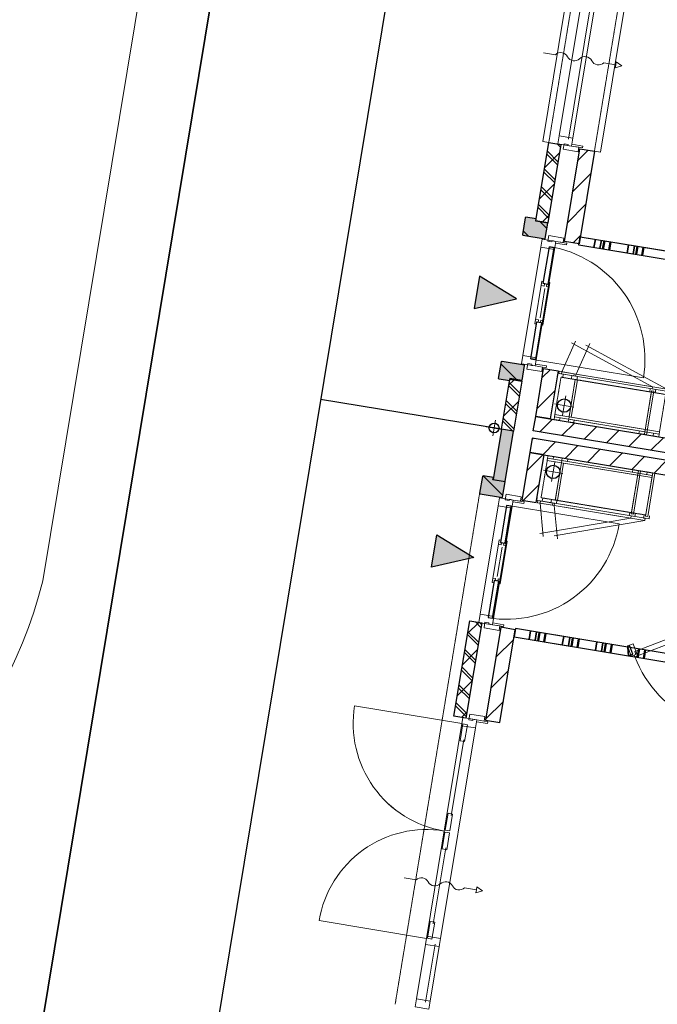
# Model space of a CAD drawing. Extents: x -1000932 to 2054797, y 285738 to 764020.
# Tile 828 of 1056: x 1268220 to 1273439, y 542099 to 550157. Entities that reach past the tile are written whole.
import ezdxf

# ---------------------------------------------------------------- set-up
doc = ezdxf.new("R2010")
doc.units = 0
doc.header["$MEASUREMENT"] = 0
doc.header["$PDMODE"] = 33
doc.header["$PDSIZE"] = 1
doc.linetypes.add('DASHED', pattern=[0.75, 0.5, -0.25])
doc.layers.get('0').update_dxf_attribs({"color": 1, "linetype": 'CONTINUOUS'})
doc.layers.get('Defpoints').update_dxf_attribs({"linetype": 'CONTINUOUS'})
doc.layers.add('31.', color=7, linetype='CONTINUOUS')
doc.layers.add('HATCH_REACTORS', color=7, linetype='CONTINUOUS')
doc.styles.get("Standard").update_dxf_attribs({"font": 'romans.shx'})
doc.dimstyles.new('ARKEY_P_050A40_96', dxfattribs={"dimtxt": 324, "dimasz": 1, "dimexe": 0.18, "dimexo": 0.0625, "dimgap": 32.4, "dimtad": 0, "dimdec": 0, "dimzin": 0, "dimdsep": 46, "dimtxsty": 'Standard', "dimcen": 0.09, "dimse1": 1, "dimse2": 1, "dimclrd": 7, "dimadec": 0, "dimazin": 0, "dimtfac": 1, "dimtdec": 4, "dimtmove": 0, "dimatfit": 3, "dimfxl": 1, "dimtvp": 1, "dimtolj": 1, "dimtzin": 0, "dimlwd": 35, "dimarcsym": 0})
pattern_1 = [(45, (1550275.82, 918770.12), (106.06602, -106.066015), [])]
pattern_2 = [(135, (1550240.47, 918946.9), (84.852813, 84.852814), []), (135, (1550254.61, 918961.04), (84.852813, 84.852814), [])]
pattern_3 = [(135, (1550275.82, 918982.25), (106.066017, 106.06602), [])]

# ---------------------------------------------------------------- blocks, each defined once
blk = doc.blocks.new('*D97')
at = {"color": 7, "lineweight": 35, "transparency": 16777216}
blk.add_line((1268302.2, 541333), (1272161.9, 564674), dxfattribs=at)
at = {"color": 7, "transparency": 16777216}
for points in [[(1272161.8, 564674), (1272162.1, 564674), (1272162.1, 564675)], [(1268302, 541333), (1268302.4, 541333), (1268302, 541332)]]:
    blk.add_solid(points, dxfattribs=at)
at = {"layer": 'Defpoints', "color": 0, "transparency": 16777216}
for p in [(1272162.1, 564675), (1275038.7, 564199.3), (1271178.6, 540856.3)]:
    blk.add_point(p, dxfattribs=at)
at = {"color": 0, "transparency": 16777216, "insert": (1269912.4, 553056.4), "char_height": 324, "attachment_point": 5, "rotation": 80.61038}
blk.add_mtext('\\A1;23660', dxfattribs=at)

msp = doc.modelspace()

# ---------------------------------------------------------------- hatches: boundary and pattern name
at = {"layer": '31.', "linetype": 'Continuous'}
h = msp.add_hatch(dxfattribs=at)
h.set_pattern_fill('ARKEY_P_050A40_12', style=0, pattern_type=0)
h.set_pattern_definition(pattern_1)
h.paths.add_polyline_path([(1272543.287, 548496.029), (1272444.631, 548512.342), (1272550.662, 549153.654), (1272649.319, 549137.342)], flags=0)
h = msp.add_hatch(dxfattribs=at)
h.set_pattern_fill('ARKEY_P_050A40_33', style=0, pattern_type=0)
h.set_pattern_definition(pattern_2)
h.paths.add_polyline_path([(1272543.287, 548496.029), (1272444.631, 548512.342), (1272550.662, 549153.654), (1272649.319, 549137.342)], flags=0)
h = msp.add_hatch(dxfattribs=at)
h.set_pattern_fill('ARKEY_P_050A40_12', style=0, pattern_type=0)
h.set_pattern_definition(pattern_1)
h.paths.add_polyline_path([(1272543.287, 548496.029), (1272444.631, 548512.342), (1272550.662, 549153.654), (1272649.319, 549137.342)], flags=0)
h = msp.add_hatch(dxfattribs=at)
h.set_pattern_fill('ARKEY_P_050A40_33', style=0, pattern_type=0)
h.set_pattern_definition(pattern_2)
h.paths.add_polyline_path([(1272543.287, 548496.029), (1272444.631, 548512.342), (1272550.662, 549153.654), (1272649.319, 549137.342)], flags=0)
h = msp.add_hatch(dxfattribs=at)
h.set_pattern_fill('ARKEY_P_050A40_12', style=0, pattern_type=0)
h.set_pattern_definition(pattern_1)
h.paths.add_polyline_path([(1272805.569, 549101.373), (1272923.944, 549081.779), (1272798.319, 548322.092), (1272679.944, 548341.686)], flags=0)
h = msp.add_hatch(dxfattribs=at)
h.set_pattern_fill('ARKEY_P_050A40_12', style=0, pattern_type=0)
h.set_pattern_definition(pattern_1)
h.paths.add_polyline_path([(1272805.569, 549101.373), (1272923.944, 549081.779), (1272798.319, 548322.092), (1272679.944, 548341.686)], flags=0)
for color, points in [(253, [(1272542.475, 548491.092), (1272443.819, 548507.436), (1272447.069, 548527.154), (1272363.225, 548541.029), (1272357.475, 548536.904), (1272334.631, 548398.779), (1272338.725, 548393.029), (1272521.256, 548362.842), (1272522.069, 548367.779)]), (253, [(1272542.475, 548491.092), (1272443.819, 548507.436), (1272447.069, 548527.154), (1272363.225, 548541.029), (1272357.475, 548536.904), (1272334.631, 548398.779), (1272338.725, 548393.029), (1272521.256, 548362.842), (1272522.069, 548367.779)]), (7, [(1271940.912, 547794.904), (1272287.225, 547872.467), (1271984.319, 548057.342)]), (7, [(1271940.912, 547794.904), (1272287.225, 547872.467), (1271984.319, 548057.342)]), (253, [(1272329.725, 547204.592), (1272231.069, 547220.904), (1272227.787, 547201.154), (1272143.944, 547215.029), (1272139.819, 547220.779), (1272162.662, 547358.904), (1272168.412, 547363.029), (1272350.944, 547332.842), (1272350.1, 547327.904)]), (253, [(1272329.725, 547204.592), (1272231.069, 547220.904), (1272227.787, 547201.154), (1272143.944, 547215.029), (1272139.819, 547220.779), (1272162.662, 547358.904), (1272168.412, 547363.029), (1272350.944, 547332.842), (1272350.1, 547327.904)]), (7, [(1272261.037, 546789.248), (1272162.381, 546805.561), (1272094.506, 546395.123), (1272193.162, 546378.811)]), (7, [(1272261.037, 546789.217), (1272162.381, 546805.529), (1272094.506, 546395.092), (1272193.162, 546378.779)]), (253, [(1272192.35, 546373.873), (1272093.694, 546390.186), (1272096.944, 546409.904), (1272013.1, 546423.779), (1272007.35, 546419.654), (1271984.506, 546281.529), (1271988.6, 546275.779), (1272171.131, 546245.592), (1272171.944, 546250.529)]), (253, [(1272192.35, 546373.873), (1272093.694, 546390.186), (1272096.944, 546409.936), (1272013.1, 546423.779), (1272007.35, 546419.686), (1271984.506, 546281.561), (1271988.631, 546275.811), (1272171.131, 546245.623), (1272171.944, 546250.561)]), (7, [(1271634.194, 545940.123), (1271937.1, 545755.217), (1271590.787, 545677.686)]), (7, [(1271634.194, 545940.123), (1271937.1, 545755.217), (1271590.787, 545677.686)])]:
    msp.add_hatch(color=color, dxfattribs=at).paths.add_polyline_path(points, flags=0)
h = msp.add_hatch(dxfattribs=at)
h.set_pattern_fill('ARKEY_P_050A40_17', style=0, pattern_type=0)
h.set_pattern_definition(pattern_3)
h.paths.add_polyline_path([(1272542.475, 548491.092), (1272443.819, 548507.436), (1272447.069, 548527.154), (1272363.225, 548541.029), (1272357.475, 548536.904), (1272334.631, 548398.779), (1272338.725, 548393.029), (1272521.256, 548362.842), (1272522.069, 548367.779)], flags=0)
h = msp.add_hatch(dxfattribs=at)
h.set_pattern_fill('ARKEY_P_050A40_17', style=0, pattern_type=0)
h.set_pattern_definition(pattern_3)
h.paths.add_polyline_path([(1272542.475, 548491.092), (1272443.819, 548507.436), (1272447.069, 548527.154), (1272363.225, 548541.029), (1272357.475, 548536.904), (1272334.631, 548398.779), (1272338.725, 548393.029), (1272521.256, 548362.842), (1272522.069, 548367.779)], flags=0)
h = msp.add_hatch(dxfattribs=at)
h.set_pattern_fill('ARKEY_P_050A40_17', style=0, pattern_type=0)
h.set_pattern_definition(pattern_3)
h.paths.add_polyline_path([(1272329.725, 547204.592), (1272231.069, 547220.904), (1272227.787, 547201.154), (1272143.944, 547215.029), (1272139.819, 547220.779), (1272162.662, 547358.904), (1272168.412, 547363.029), (1272350.944, 547332.842), (1272350.1, 547327.904)], flags=0)
h = msp.add_hatch(dxfattribs=at)
h.set_pattern_fill('ARKEY_P_050A40_17', style=0, pattern_type=0)
h.set_pattern_definition(pattern_3)
h.paths.add_polyline_path([(1272329.725, 547204.592), (1272231.069, 547220.904), (1272227.787, 547201.154), (1272143.944, 547215.029), (1272139.819, 547220.779), (1272162.662, 547358.904), (1272168.412, 547363.029), (1272350.944, 547332.842), (1272350.1, 547327.904)], flags=0)
h = msp.add_hatch(dxfattribs=at)
h.set_pattern_fill('ARKEY_P_050A40_12', style=0, pattern_type=0)
h.set_pattern_definition(pattern_1)
h.paths.add_polyline_path([(1272507.975, 547301.811), (1272626.35, 547282.217), (1272561.756, 546891.529), (1272443.35, 546911.092)], flags=0)
h = msp.add_hatch(dxfattribs=at)
h.set_pattern_fill('ARKEY_P_050A40_12', style=0, pattern_type=0)
h.set_pattern_definition(pattern_1)
h.paths.add_polyline_path([(1272507.975, 547301.811), (1272626.35, 547282.217), (1272561.756, 546891.529), (1272443.35, 546911.092)], flags=0)
h = msp.add_hatch(dxfattribs=at)
h.set_pattern_fill('ARKEY_P_050A40_12', style=0, pattern_type=0)
h.set_pattern_definition(pattern_1)
h.paths.add_polyline_path([(1272261.037, 546789.217), (1272162.381, 546805.529), (1272230.256, 547215.967), (1272328.912, 547199.654)], flags=0)
h = msp.add_hatch(dxfattribs=at)
h.set_pattern_fill('ARKEY_P_050A40_33', style=0, pattern_type=0)
h.set_pattern_definition(pattern_2)
h.paths.add_polyline_path([(1272261.037, 546789.217), (1272162.381, 546805.529), (1272230.256, 547215.967), (1272328.912, 547199.654)], flags=0)
h = msp.add_hatch(dxfattribs=at)
h.set_pattern_fill('ARKEY_P_050A40_12', style=0, pattern_type=0)
h.set_pattern_definition(pattern_1)
h.paths.add_polyline_path([(1272261.037, 546789.217), (1272162.381, 546805.529), (1272230.256, 547215.967), (1272328.912, 547199.654)], flags=0)
h = msp.add_hatch(dxfattribs=at)
h.set_pattern_fill('ARKEY_P_050A40_33', style=0, pattern_type=0)
h.set_pattern_definition(pattern_2)
h.paths.add_polyline_path([(1272261.037, 546789.217), (1272162.381, 546805.529), (1272230.256, 547215.967), (1272328.912, 547199.654)], flags=0)
h = msp.add_hatch(dxfattribs=at)
h.set_pattern_fill('ARKEY_P_050A40_12', style=0, pattern_type=0)
h.set_pattern_definition(pattern_1)
h.paths.add_polyline_path([(1272423.787, 546792.717), (1272443.35, 546911.092), (1283246.631, 545124.592), (1283227.069, 545006.217)], flags=0)
h = msp.add_hatch(dxfattribs=at)
h.set_pattern_fill('ARKEY_P_050A40_12', style=0, pattern_type=0)
h.set_pattern_definition(pattern_1)
h.paths.add_polyline_path([(1272423.787, 546792.717), (1272443.35, 546911.092), (1283246.631, 545124.592), (1283227.069, 545006.217)], flags=0)
h = msp.add_hatch(dxfattribs=at)
h.set_pattern_fill('ARKEY_P_050A40_12', style=0, pattern_type=0)
h.set_pattern_definition(pattern_1)
h.paths.add_polyline_path([(1272414.006, 546733.529), (1272394.412, 546615.123), (1283197.694, 544828.623), (1283217.287, 544946.998)], flags=0)
h = msp.add_hatch(dxfattribs=at)
h.set_pattern_fill('ARKEY_P_050A40_12', style=0, pattern_type=0)
h.set_pattern_definition(pattern_1)
h.paths.add_polyline_path([(1272414.006, 546733.529), (1272394.412, 546615.123), (1283197.694, 544828.623), (1283217.287, 544946.998)], flags=0)
h = msp.add_hatch(dxfattribs=at)
h.set_pattern_fill('ARKEY_P_050A40_12', style=0, pattern_type=0)
h.set_pattern_definition(pattern_1)
h.paths.add_polyline_path([(1272329.819, 546224.436), (1272448.194, 546204.873), (1272512.819, 546595.561), (1272394.412, 546615.154)], flags=0)
h = msp.add_hatch(dxfattribs=at)
h.set_pattern_fill('ARKEY_P_050A40_12', style=0, pattern_type=0)
h.set_pattern_definition(pattern_1)
h.paths.add_polyline_path([(1272329.819, 546224.436), (1272448.194, 546204.842), (1272512.819, 546595.561), (1272394.412, 546615.123)], flags=0)
h = msp.add_hatch(dxfattribs=at)
h.set_pattern_fill('ARKEY_P_050A40_17', style=0, pattern_type=0)
h.set_pattern_definition(pattern_3)
h.paths.add_polyline_path([(1272192.35, 546373.873), (1272093.694, 546390.186), (1272096.944, 546409.904), (1272013.1, 546423.779), (1272007.35, 546419.654), (1271984.506, 546281.529), (1271988.6, 546275.779), (1272171.131, 546245.592), (1272171.944, 546250.529)], flags=0)
h = msp.add_hatch(dxfattribs=at)
h.set_pattern_fill('ARKEY_P_050A40_17', style=0, pattern_type=0)
h.set_pattern_definition(pattern_3)
h.paths.add_polyline_path([(1272192.35, 546373.873), (1272093.694, 546390.186), (1272096.944, 546409.936), (1272013.1, 546423.779), (1272007.35, 546419.686), (1271984.506, 546281.561), (1271988.631, 546275.811), (1272171.131, 546245.623), (1272171.944, 546250.561)], flags=0)
h = msp.add_hatch(dxfattribs=at)
h.set_pattern_fill('ARKEY_P_050A40_12', style=0, pattern_type=0)
h.set_pattern_definition(pattern_1)
h.paths.add_polyline_path([(1271902.975, 545236.842), (1272001.631, 545220.529), (1271872.725, 544441.092), (1271774.069, 544457.436)], flags=0)
h = msp.add_hatch(dxfattribs=at)
h.set_pattern_fill('ARKEY_P_050A40_33', style=0, pattern_type=0)
h.set_pattern_definition(pattern_2)
h.paths.add_polyline_path([(1271902.975, 545236.842), (1272001.631, 545220.529), (1271872.725, 544441.092), (1271774.069, 544457.436)], flags=0)
h = msp.add_hatch(dxfattribs=at)
h.set_pattern_fill('ARKEY_P_050A40_12', style=0, pattern_type=0)
h.set_pattern_definition(pattern_1)
h.paths.add_polyline_path([(1271902.975, 545236.842), (1272001.631, 545220.529), (1271872.725, 544441.123), (1271774.069, 544457.436)], flags=0)
h = msp.add_hatch(dxfattribs=at)
h.set_pattern_fill('ARKEY_P_050A40_33', style=0, pattern_type=0)
h.set_pattern_definition(pattern_2)
h.paths.add_polyline_path([(1271902.975, 545236.842), (1272001.631, 545220.529), (1271872.725, 544441.123), (1271774.069, 544457.436)], flags=0)
h = msp.add_hatch(dxfattribs=at)
h.set_pattern_fill('ARKEY_P_050A40_12', style=0, pattern_type=0)
h.set_pattern_definition(pattern_1)
h.paths.add_polyline_path([(1272032.225, 544424.873), (1272150.6, 544405.279), (1272276.225, 545164.967), (1272157.85, 545184.561)], flags=0)
h = msp.add_hatch(dxfattribs=at)
h.set_pattern_fill('ARKEY_P_050A40_12', style=0, pattern_type=0)
h.set_pattern_definition(pattern_1)
h.paths.add_polyline_path([(1272032.225, 544424.873), (1272150.6, 544405.311), (1272276.256, 545164.998), (1272157.85, 545184.561)], flags=0)

# ---------------------------------------------------------------- linework, layer by layer
at = {"layer": '31.', "color": 7, "linetype": 'Continuous', "lineweight": 35}
for p, q in [((1272920.006, 548291.811), (1272931.412, 548360.873)), ((1272969.35, 548283.654), (1272980.756, 548352.717)), ((1273191.319, 548246.936), (1273202.756, 548315.998)), ((1273240.662, 548238.779), (1273252.069, 548307.842)), ((1272389.756, 545085.404), (1272401.194, 545154.467)), ((1272439.1, 545077.248), (1272450.506, 545146.311)), ((1272661.1, 545040.529), (1272672.506, 545109.592)), ((1272710.412, 545032.373), (1272721.85, 545101.436)), ((1272932.412, 544995.686), (1272943.819, 545064.748)), ((1272981.725, 544987.529), (1272993.162, 545056.592))]:
    msp.add_line(p, q, dxfattribs=at)
at = {"layer": '31.', "color": 7, "linetype": 'Continuous', "lineweight": 50}
for p, q in [((1272994.037, 548279.561), (1273005.444, 548348.623)), ((1273043.35, 548271.404), (1273054.787, 548340.467)), ((1273265.35, 548234.717), (1273276.756, 548303.779)), ((1273314.662, 548226.561), (1273326.1, 548295.623)), ((1272463.787, 545073.154), (1272475.194, 545142.217)), ((1272513.1, 545064.998), (1272524.537, 545134.061)), ((1272735.1, 545028.279), (1272746.506, 545097.342)), ((1272784.412, 545020.123), (1272795.85, 545089.186)), ((1273006.412, 544983.436), (1273017.819, 545052.498)), ((1273055.756, 544975.279), (1273067.162, 545044.342)), ((1273277.725, 544938.561), (1273289.162, 545007.623)), ((1273327.069, 544930.404), (1273338.475, 544999.467))]:
    msp.add_line(p, q, dxfattribs=at)
at = {"layer": '31.', "color": 7, "linetype": 'Continuous', "lineweight": 18, "ltscale": 10}
msp.add_lwpolyline([(1263821.881, 571696.279), (1269912.881, 569369.654, -0.35648428), (1271802.1, 566077.717), (1268409.975, 545565.342, -0.2734778), (1265579.287, 542726.686), (1262181.475, 541768.592)], format="xyb", dxfattribs=at)
at = {"layer": '31.', "color": 7, "linetype": 'Continuous', "lineweight": 25, "ltscale": 10}
for points in [[(1275038.944, 564199.279), (1273559.037, 564444.029), (1269698.881, 541101.029), (1271178.569, 540856.342)], [(1272444.631, 548512.342), (1272550.662, 549153.654)], [(1272444.631, 548512.342), (1272550.662, 549153.654)], [(1272649.319, 549137.342), (1272543.287, 548496.029)], [(1272649.319, 549137.342), (1272543.287, 548496.029)], [(1272550.662, 549153.654), (1272649.319, 549137.342)], [(1272550.662, 549153.654), (1272649.319, 549137.342)], [(1272679.944, 548341.686), (1272805.569, 549101.373)], [(1272679.944, 548341.686), (1272805.569, 549101.373)], [(1272923.944, 549081.779), (1272798.319, 548322.092)], [(1272923.944, 549081.779), (1272798.319, 548322.092)], [(1272805.569, 549101.373), (1272923.944, 549081.779)], [(1272805.569, 549101.373), (1272923.944, 549081.779)], [(1272543.287, 548496.029), (1272444.631, 548512.342)], [(1272543.287, 548496.029), (1272444.631, 548512.342)], [(1272798.319, 548322.092), (1272679.944, 548341.686)], [(1272798.319, 548322.092), (1272679.944, 548341.686)], [(1272443.35, 546911.092), (1272507.975, 547301.811)], [(1272443.35, 546911.092), (1272507.975, 547301.811)], [(1272507.975, 547301.811), (1272626.35, 547282.217)], [(1272507.975, 547301.811), (1272626.35, 547282.217)], [(1272626.35, 547282.217), (1272561.756, 546891.529)], [(1272626.35, 547282.217), (1272561.756, 546891.529)], [(1272162.381, 546805.529), (1272230.256, 547215.967)], [(1272162.381, 546805.529), (1272230.256, 547215.967)], [(1272230.256, 547215.967), (1272328.912, 547199.654)], [(1272230.256, 547215.967), (1272328.912, 547199.654)], [(1272328.912, 547199.654), (1272261.037, 546789.217)], [(1272328.912, 547199.654), (1272261.037, 546789.217)], [(1272162.381, 546805.592), (1270682.694, 547050.279)], [(1272423.787, 546792.717), (1272443.35, 546911.092)], [(1272423.787, 546792.717), (1272443.35, 546911.092)], [(1272443.35, 546911.092), (1283246.631, 545124.592)], [(1272561.756, 546891.529), (1272443.35, 546911.092)], [(1272443.35, 546911.092), (1283246.631, 545124.592)], [(1272561.756, 546891.529), (1272443.35, 546911.092)], [(1272162.381, 546805.561), (1272094.506, 546395.123)], [(1272162.381, 546805.529), (1272094.506, 546395.092)], [(1272261.037, 546789.248), (1272162.381, 546805.561)], [(1272261.037, 546789.217), (1272162.381, 546805.529)], [(1272261.037, 546789.217), (1272162.381, 546805.529)], [(1272261.037, 546789.217), (1272162.381, 546805.529)], [(1272193.162, 546378.811), (1272261.037, 546789.248)], [(1272193.162, 546378.779), (1272261.037, 546789.217)], [(1283227.069, 545006.217), (1272423.787, 546792.717)], [(1283227.069, 545006.217), (1272423.787, 546792.717)], [(1272414.006, 546733.529), (1272394.412, 546615.123)], [(1272414.006, 546733.529), (1272394.412, 546615.123)], [(1283217.287, 544946.998), (1272414.006, 546733.529)], [(1283217.287, 544946.998), (1272414.006, 546733.529)], [(1272394.412, 546615.154), (1272329.819, 546224.436)], [(1272394.412, 546615.123), (1272329.819, 546224.436)], [(1272512.819, 546595.561), (1272394.412, 546615.154)], [(1272394.412, 546615.123), (1283197.694, 544828.623)], [(1272512.819, 546595.561), (1272394.412, 546615.123)], [(1272394.412, 546615.123), (1283197.694, 544828.623)], [(1272448.194, 546204.842), (1272512.819, 546595.561)], [(1272448.194, 546204.873), (1272512.819, 546595.561)], [(1272094.506, 546395.123), (1272193.162, 546378.811)], [(1272094.506, 546395.092), (1272193.162, 546378.779)], [(1272329.819, 546224.436), (1272448.194, 546204.842)], [(1272329.819, 546224.436), (1272448.194, 546204.873)], [(1271774.069, 544457.436), (1271902.975, 545236.842)], [(1271774.069, 544457.436), (1271902.975, 545236.842)], [(1272001.631, 545220.529), (1271872.725, 544441.092)], [(1272001.631, 545220.529), (1271872.725, 544441.123)], [(1271902.975, 545236.842), (1272001.631, 545220.529)], [(1271902.975, 545236.842), (1272001.631, 545220.529)], [(1272157.85, 545184.561), (1272032.225, 544424.873)], [(1272157.85, 545184.561), (1272032.225, 544424.873)], [(1272150.6, 544405.311), (1272276.256, 545164.998)], [(1272150.6, 544405.279), (1272276.225, 545164.967)], [(1272276.225, 545164.967), (1272157.85, 545184.561)], [(1272276.256, 545164.998), (1272157.85, 545184.561)], [(1271872.725, 544441.092), (1271774.069, 544457.436)], [(1271872.725, 544441.123), (1271774.069, 544457.436)], [(1272032.225, 544424.873), (1272150.6, 544405.279)], [(1272032.225, 544424.873), (1272150.6, 544405.311)]]:
    msp.add_lwpolyline(points, dxfattribs=at)
at = {"layer": '31.', "color": 7, "linetype": 'Continuous', "lineweight": 18, "ltscale": 10}
for points in [[(1272942.225, 551521.498), (1272892.912, 551529.654), (1272501.35, 549161.811), (1272550.662, 549153.654)], [(1272942.225, 551521.498), (1272892.912, 551529.654), (1272501.35, 549161.811), (1272550.662, 549153.654)], [(1273318.787, 551469.342), (1273368.1, 551461.186), (1272973.287, 549073.623), (1272923.944, 549081.779)], [(1273318.787, 551469.342), (1273368.1, 551461.186), (1272973.287, 549073.623), (1272923.944, 549081.779)], [(1272635.6, 549207.498), (1272847.537, 550489.092)], [(1272635.6, 549207.498), (1272847.537, 550489.092)], [(1272710.756, 549180.904), (1272927.256, 550490.123)], [(1272710.756, 549180.904), (1272927.256, 550490.123)], [(1272745.287, 549172.123), (1272962.787, 550487.279)], [(1272745.287, 549172.123), (1272962.787, 550487.279)], [(1272737.131, 549122.811), (1272739.6, 549137.592)], [(1272737.131, 549122.811), (1272739.6, 549137.592)], [(1272826.912, 549107.967), (1272737.131, 549122.811)], [(1272826.912, 549107.967), (1272737.131, 549122.811)], [(1272739.6, 549137.592), (1272829.381, 549122.748)], [(1272739.6, 549137.592), (1272829.381, 549122.748)], [(1272829.381, 549122.748), (1272826.912, 549107.967)], [(1272829.381, 549122.748), (1272826.912, 549107.967)], [(1272608.256, 548343.404), (1272605.787, 548328.592)], [(1272608.256, 548343.404), (1272605.787, 548328.592)], [(1272605.787, 548328.592), (1272695.569, 548313.748)], [(1272605.787, 548328.592), (1272695.569, 548313.748)], [(1272698.037, 548328.561), (1272608.256, 548343.404)], [(1272698.037, 548328.561), (1272608.256, 548343.404)], [(1272695.569, 548313.748), (1272698.037, 548328.561)], [(1272695.569, 548313.748), (1272698.037, 548328.561)], [(1272796.694, 548312.217), (1272808.1, 548381.279)], [(1272796.694, 548312.217), (1272808.1, 548381.279)], [(1274079.287, 548100.123), (1272796.694, 548312.217)], [(1273715.256, 548160.342), (1272796.694, 548312.217)], [(1272808.1, 548381.279), (1274090.694, 548169.186)], [(1272808.1, 548381.279), (1273745.381, 548226.311)], [(1272484.85, 548295.904), (1272338.006, 547407.936)], [(1272484.85, 548295.904), (1272338.006, 547407.936)], [(1272600.1, 548294.061), (1272447.694, 547372.592)], [(1272600.1, 548294.061), (1272447.694, 547372.592)], [(1272560.787, 548298.529), (1272587.444, 548294.123)], [(1272560.787, 548298.529), (1272587.444, 548294.123)], [(1272489.256, 547985.529), (1272442.131, 547700.404)], [(1272489.256, 547985.529), (1272442.131, 547700.404)], [(1272517.975, 547956.936), (1272478.506, 547718.186)], [(1272517.975, 547956.936), (1272478.506, 547718.186)], [(1272554.381, 547974.748), (1272507.225, 547689.654)], [(1272554.381, 547974.748), (1272507.225, 547689.654)], [(1272656.787, 547276.186), (1272769.444, 547525.279)], [(1273398.694, 547153.498), (1273398.694, 547153.498), (1272736.444, 547512.811)], [(1272773.194, 547256.936), (1272885.85, 547506.029)], [(1273515.131, 547134.248), (1273515.131, 547134.248), (1272852.881, 547493.561)], [(1272409.069, 547380.998), (1272435.694, 547376.592)], [(1272409.069, 547380.998), (1272435.694, 547376.592)], [(1272439.537, 547323.248), (1272442.006, 547338.061)], [(1272439.537, 547323.248), (1272442.006, 547338.061)], [(1272442.006, 547338.061), (1272531.787, 547323.186)], [(1272442.006, 547338.061), (1272531.787, 547323.186)], [(1272529.319, 547308.404), (1272439.537, 547323.248)], [(1272529.319, 547308.404), (1272439.537, 547323.248)], [(1272531.787, 547323.186), (1272529.319, 547308.404)], [(1272531.787, 547323.186), (1272529.319, 547308.404)], [(1272664.225, 547229.342), (1272668.631, 547255.967), (1272623.256, 547263.467), (1272618.85, 547236.842)], [(1272618.85, 547236.842), (1272623.256, 547263.467), (1272668.631, 547255.967), (1272664.225, 547229.342)], [(1273395.756, 547135.717), (1272653.85, 547258.404), (1272656.787, 547276.186), (1273398.694, 547153.498), (1273395.756, 547135.717)], [(1272653.85, 547258.404), (1273395.756, 547135.717), (1273398.694, 547153.498), (1272656.787, 547276.186), (1272653.85, 547258.404)], [(1273512.194, 547116.467), (1272770.256, 547239.154), (1272773.194, 547256.936), (1273515.131, 547134.248), (1273512.194, 547116.467)], [(1272770.256, 547239.154), (1273512.194, 547116.467), (1273515.131, 547134.248), (1272773.194, 547256.936), (1272770.256, 547239.154)], [(1272780.662, 547210.092), (1272785.069, 547236.717), (1272739.694, 547244.217), (1272735.287, 547217.592)], [(1273409.756, 547116.186), (1273351.037, 546760.998), (1273333.287, 546763.936), (1273392.006, 547119.123), (1273409.756, 547116.186)], [(1273376.569, 547111.529), (1273380.975, 547138.186), (1273426.35, 547130.654), (1273421.944, 547104.029)], [(1272688.944, 547078.311), (1272662.819, 546920.467)], [(1272754.819, 546986.342), (1272596.944, 547012.436)], [(1272113.787, 546879.467), (1272092.569, 546751.186)], [(1272113.787, 546879.467), (1272092.569, 546751.186)], [(1272596.912, 546907.998), (1272593.319, 546886.311), (1272638.694, 546878.811), (1272642.287, 546900.498)], [(1272599.85, 546925.779), (1272596.912, 546907.998), (1273336.85, 546785.654), (1273339.787, 546803.404), (1272599.85, 546925.779)], [(1272713.319, 546888.748), (1272709.756, 546867.061), (1272755.131, 546859.561), (1272758.725, 546881.248)], [(1272716.256, 546906.529), (1272713.319, 546888.748), (1273453.287, 546766.404), (1273456.225, 546784.154), (1272716.256, 546906.529)], [(1272167.319, 546804.717), (1272039.037, 546825.936)], [(1272167.319, 546804.717), (1272039.037, 546825.936)], [(1273291.475, 546793.154), (1273287.881, 546771.436), (1273333.287, 546763.936), (1273336.85, 546785.654)], [(1273407.912, 546773.904), (1273404.319, 546752.186), (1273449.694, 546744.686), (1273453.287, 546766.404)], [(1272537.85, 546550.873), (1272540.787, 546568.623), (1273280.725, 546446.248), (1273277.819, 546428.498), (1272537.85, 546550.873)], [(1272540.787, 546568.623), (1272544.381, 546590.311), (1272589.756, 546582.811), (1272586.162, 546561.123)], [(1272573.1, 546377.779), (1272599.194, 546535.623)], [(1272654.287, 546531.623), (1272657.225, 546549.373), (1273397.162, 546427.029), (1273394.225, 546409.248), (1272654.287, 546531.623)], [(1272657.225, 546549.373), (1272660.787, 546571.092), (1272706.194, 546563.592), (1272702.6, 546541.873)], [(1272665.069, 546443.654), (1272507.225, 546469.748)], [(1273243.35, 546109.842), (1273302.1, 546465.029), (1273284.319, 546467.967), (1273225.6, 546112.779), (1273243.35, 546109.842)], [(1273235.35, 546453.748), (1273238.944, 546475.467), (1273284.319, 546467.967), (1273280.725, 546446.248)], [(1273351.787, 546434.529), (1273355.381, 546456.217), (1273400.756, 546448.717), (1273397.162, 546427.029)], [(1273359.787, 546090.623), (1273418.506, 546445.779), (1273400.756, 546448.717), (1273342.006, 546093.561), (1273359.787, 546090.623)], [(1272258.131, 546226.154), (1272255.694, 546211.342)], [(1272258.131, 546226.154), (1272255.694, 546211.373)], [(1272255.694, 546211.373), (1272345.475, 546196.529)], [(1272255.694, 546211.342), (1272345.475, 546196.498)], [(1272347.912, 546211.311), (1272258.131, 546226.154)], [(1272347.912, 546211.311), (1272258.131, 546226.154)], [(1272345.475, 546196.498), (1272347.912, 546211.311)], [(1272345.475, 546196.529), (1272347.912, 546211.311)], [(1272501.1, 546242.717), (1272496.694, 546216.092), (1272451.287, 546223.592), (1272455.694, 546250.248)], [(1272455.694, 546250.248), (1272451.287, 546223.623), (1272496.694, 546216.092), (1272501.1, 546242.748)], [(1273223.819, 546095.842), (1272481.881, 546218.529), (1272478.944, 546200.779), (1273220.881, 546078.092), (1273223.819, 546095.842)], [(1272481.881, 546218.529), (1273223.819, 546095.842), (1273220.881, 546078.092), (1272478.944, 546200.779), (1272481.881, 546218.529)], [(1272617.506, 546223.498), (1272613.1, 546196.842), (1272567.725, 546204.373), (1272572.131, 546230.998)], [(1271987.881, 545290.717), (1272134.725, 546178.654)], [(1271987.881, 545290.717), (1272134.725, 546178.654)], [(1272097.6, 545255.342), (1272249.975, 546176.842)], [(1272097.6, 545255.342), (1272249.975, 546176.811)], [(1272210.662, 546181.311), (1272237.319, 546176.904)], [(1272210.662, 546181.279), (1272237.319, 546176.873)], [(1272478.944, 546200.779), (1272505.412, 545928.654)], [(1273340.225, 546076.623), (1272598.319, 546199.311), (1272595.381, 546181.529), (1273337.287, 546058.842), (1273340.225, 546076.623)], [(1272598.319, 546199.311), (1273340.225, 546076.623), (1273337.287, 546058.842), (1272595.381, 546181.529), (1272598.319, 546199.311)], [(1272595.381, 546181.529), (1272621.819, 545909.436)], [(1273220.881, 546078.092), (1273220.881, 546078.092), (1272478.194, 545951.092)], [(1273337.287, 546058.842), (1273337.287, 546058.842), (1272594.631, 545931.842)], [(1273213.412, 546124.936), (1273209.006, 546098.311), (1273254.381, 546090.779), (1273258.787, 546117.436)], [(1273329.85, 546105.686), (1273325.444, 546079.061), (1273370.819, 546071.561), (1273375.225, 546098.186)], [(1272092.006, 545583.123), (1272139.131, 545868.248)], [(1272092.006, 545583.123), (1272139.131, 545868.248)], [(1272128.381, 545600.967), (1272167.881, 545839.717)], [(1272128.381, 545600.967), (1272167.881, 545839.686)], [(1272157.1, 545572.342), (1272204.256, 545857.467)], [(1272157.1, 545572.373), (1272204.256, 545857.467)], [(1272058.944, 545263.779), (1272085.569, 545259.373)], [(1272058.944, 545263.748), (1272085.569, 545259.342)], [(1273253.694, 544985.967), (1274122.537, 545318.311), (1274131.475, 545294.967), (1274145.475, 545300.342), (1274150.85, 545286.311), (1273254.787, 544943.561), (1273248.6, 544957.279), (1273262.631, 544962.623), (1273253.694, 544985.967)], [(1272089.444, 545205.998), (1272091.881, 545220.811)], [(1272089.444, 545206.029), (1272091.881, 545220.811)], [(1272179.225, 545191.186), (1272089.444, 545206.029)], [(1272179.225, 545191.154), (1272089.444, 545205.998)], [(1272091.881, 545220.811), (1272181.662, 545205.967)], [(1272091.881, 545220.811), (1272181.662, 545205.967)], [(1272181.662, 545205.967), (1272179.225, 545191.154)], [(1272181.662, 545205.967), (1272179.225, 545191.186)], [(1272277.881, 545174.842), (1272266.444, 545105.779)], [(1272277.881, 545174.842), (1272266.444, 545105.779)], [(1273560.444, 544962.748), (1272277.881, 545174.842)], [(1273196.444, 545022.967), (1272277.881, 545174.842)], [(1272266.444, 545105.779), (1273549.037, 544893.686)], [(1272266.444, 545105.779), (1273203.725, 544950.811)], [(1273213.256, 545029.404), (1273196.444, 545022.967)], [(1273238.287, 544964.029), (1273213.256, 545029.404)], [(1273203.725, 544950.811), (1273238.287, 544964.029)], [(1271839.912, 544395.873), (1271549.35, 542638.748)], [(1271839.912, 544395.842), (1271549.35, 542638.717)], [(1271949.6, 544360.498), (1271664.569, 542636.904)], [(1271949.6, 544360.498), (1271664.6, 542636.904)], [(1271960.537, 544426.592), (1271958.1, 544411.779)], [(1271960.537, 544426.592), (1271958.1, 544411.811)], [(1271958.1, 544411.811), (1272047.881, 544396.967)], [(1271958.1, 544411.779), (1272047.881, 544396.936)], [(1272050.319, 544411.748), (1271960.537, 544426.592)], [(1272050.319, 544411.748), (1271960.537, 544426.592)], [(1272047.881, 544396.936), (1272050.319, 544411.748)], [(1272047.881, 544396.967), (1272050.319, 544411.748)], [(1271854.162, 544264.373), (1271751.506, 543643.623)], [(1271854.162, 544264.373), (1271751.506, 543643.623)], [(1271707.819, 543379.404), (1271605.162, 542758.654)], [(1271707.787, 543379.373), (1271605.162, 542758.623)], [(1271541.194, 542589.404), (1271467.444, 542143.436)], [(1271541.194, 542589.404), (1271467.444, 542143.467)], [(1271620.912, 542590.404), (1271542.6, 542116.811)], [(1271620.912, 542590.404), (1271542.6, 542116.842)], [(1271656.444, 542587.592), (1271577.131, 542108.092)], [(1271656.412, 542587.561), (1271577.131, 542108.061)]]:
    msp.add_lwpolyline(points, dxfattribs=at)
at = {"layer": '31.', "color": 7, "linetype": 'DASHED', "lineweight": 18, "ltscale": 10}
for points in [[(1272550.662, 549153.654), (1272942.225, 551521.498)], [(1272550.662, 549153.654), (1272942.225, 551521.498)], [(1273318.787, 551469.342), (1272923.944, 549081.779)], [(1273318.787, 551469.342), (1272923.944, 549081.779)], [(1273339.787, 546803.404), (1273390.381, 547109.248), (1272650.412, 547231.623), (1272599.85, 546925.779)], [(1273456.225, 546784.154), (1273506.787, 547089.998), (1272766.85, 547212.373), (1272716.256, 546906.529)], [(1273277.819, 546428.498), (1273227.225, 546122.654), (1272487.287, 546245.029), (1272537.85, 546550.873)], [(1273394.225, 546409.248), (1273343.662, 546103.404), (1272603.694, 546225.779), (1272654.287, 546531.623)], [(1271983.694, 546276.623), (1271292.912, 542099.342)], [(1271983.694, 546276.592), (1271292.912, 542099.342)]]:
    msp.add_lwpolyline(points, dxfattribs=at)
at = {"layer": '31.', "color": 7, "linetype": 'Continuous', "lineweight": 13, "ltscale": 10}
for points in [[(1272506.944, 549887.092), (1272605.6, 549870.779, -0.49999999), (1272704.287, 549854.467, 0.49999999), (1272802.944, 549838.154, -0.49999999), (1272901.6, 549821.842, 0.49999999), (1273000.256, 549805.529), (1273098.912, 549789.217), (1273103.006, 549813.873), (1273148.256, 549781.061), (1273094.819, 549764.529), (1273098.912, 549789.217)], [(1272506.944, 549887.092), (1272605.6, 549870.779, -0.49999999), (1272704.287, 549854.467, 0.49999999), (1272802.944, 549838.154, -0.49999999), (1272901.6, 549821.842, 0.49999999), (1273000.256, 549805.529), (1273098.912, 549789.217), (1273103.006, 549813.873), (1273148.256, 549781.061), (1273094.819, 549764.529), (1273098.912, 549789.217)], [(1272555.694, 548301.404, -0.41421358), (1273324.787, 547227.529), (1272403.319, 547379.904)], [(1272555.694, 548301.404, -0.41421358), (1273324.787, 547227.529), (1272403.319, 547379.904)], [(1272053.194, 545262.686, 0.41421358), (1273127.069, 546031.779), (1272205.569, 546184.186)], [(1272053.194, 545262.686, 0.41421358), (1273127.069, 546031.779), (1272205.569, 546184.154)], [(1273255.381, 544943.779, 0.41421358), (1274493.381, 544390.842), (1274150.85, 545286.311)], [(1271694.631, 543517.279, -0.41421358), (1270961.35, 544541.154), (1271839.912, 544395.842)], [(1271694.631, 543517.311, -0.41421358), (1270961.35, 544541.154), (1271839.912, 544395.873)], [(1271694.631, 543517.279, 0.41421358), (1270670.756, 542783.998), (1271549.35, 542638.717)], [(1271694.631, 543517.311, 0.41421358), (1270670.787, 542784.029), (1271549.35, 542638.748)], [(1271366.631, 543133.686), (1271465.319, 543117.373, -0.49999999), (1271563.975, 543101.061, 0.49999999), (1271662.631, 543084.748, -0.49999999), (1271761.287, 543068.436, 0.49999999), (1271859.944, 543052.123), (1271958.6, 543035.779), (1271962.694, 543060.467), (1272007.944, 543027.623), (1271954.537, 543011.123), (1271958.6, 543035.779)], [(1271366.662, 543133.717), (1271465.319, 543117.373, -0.49999999), (1271563.975, 543101.061, 0.49999999), (1271662.631, 543084.748, -0.49999999), (1271761.287, 543068.436, 0.49999999), (1271859.944, 543052.123), (1271958.6, 543035.811), (1271962.694, 543060.467), (1272007.944, 543027.654), (1271954.537, 543011.154), (1271958.6, 543035.811)]]:
    msp.add_lwpolyline(points, format="xyb", dxfattribs=at)
at = {"layer": '31.', "color": 7, "linetype": 'Continuous', "lineweight": 18, "ltscale": 10}
for points in [[(1272635.6, 549207.498), (1272624.662, 549141.404), (1272737.131, 549122.811), (1272748.069, 549188.904)], [(1272635.6, 549207.498), (1272624.662, 549141.404), (1272737.131, 549122.811), (1272748.069, 549188.904)], [(1272797.319, 549112.842), (1272737.131, 549122.811), (1272737.131, 549122.811), (1272717.412, 549126.061), (1272717.412, 549126.061), (1272706.569, 549127.873), (1272708.037, 549136.748), (1272675.475, 549142.123), (1272667.975, 549096.748), (1272667.975, 549096.748), (1272791.287, 549076.342)], [(1272797.319, 549112.842), (1272737.131, 549122.811), (1272737.131, 549122.811), (1272717.412, 549126.061), (1272717.412, 549126.061), (1272706.569, 549127.873), (1272708.037, 549136.748), (1272675.475, 549142.123), (1272667.975, 549096.748), (1272667.975, 549096.748), (1272791.287, 549076.342)], [(1272668.444, 548333.436), (1272608.256, 548343.404), (1272608.256, 548343.404), (1272588.506, 548346.654), (1272588.506, 548346.654), (1272577.662, 548348.436), (1272576.194, 548339.561), (1272543.631, 548344.967), (1272551.131, 548390.342), (1272551.131, 548390.342), (1272674.475, 548369.936)], [(1272668.444, 548333.436), (1272608.256, 548343.404), (1272608.256, 548343.404), (1272588.506, 548346.654), (1272588.506, 548346.654), (1272577.662, 548348.436), (1272576.194, 548339.561), (1272543.631, 548344.967), (1272551.131, 548390.342), (1272551.131, 548390.342), (1272674.475, 548369.936)], [(1272484.85, 548295.904), (1272495.787, 548361.998), (1272608.256, 548343.404), (1272597.319, 548277.279)], [(1272484.85, 548295.904), (1272495.787, 548361.998), (1272608.256, 548343.404), (1272597.319, 548277.279)], [(1272511.225, 547977.311), (1272488.537, 547981.061), (1272494.569, 548017.561), (1272508.381, 548015.279), (1272505.35, 547997.029), (1272514.256, 547995.561)], [(1272511.225, 547977.311), (1272488.537, 547981.061), (1272494.569, 548017.561), (1272508.381, 548015.279), (1272505.35, 547997.029), (1272514.256, 547995.561)], [(1272530.944, 547974.061), (1272553.662, 547970.311), (1272559.694, 548006.811), (1272545.881, 548009.092), (1272542.85, 547990.842), (1272533.975, 547992.311)], [(1272530.944, 547974.061), (1272553.662, 547970.311), (1272559.694, 548006.811), (1272545.881, 548009.092), (1272542.85, 547990.842), (1272533.975, 547992.311)], [(1272465.537, 547701.061), (1272442.85, 547704.811), (1272436.819, 547668.311), (1272450.631, 547666.029), (1272453.631, 547684.279), (1272462.537, 547682.811)], [(1272465.537, 547701.061), (1272442.85, 547704.811), (1272436.819, 547668.311), (1272450.631, 547666.029), (1272453.631, 547684.279), (1272462.537, 547682.811)], [(1272485.287, 547697.811), (1272507.975, 547694.061), (1272501.944, 547657.561), (1272488.131, 547659.842), (1272491.131, 547678.092), (1272482.256, 547679.561)], [(1272485.287, 547697.811), (1272507.975, 547694.061), (1272501.944, 547657.561), (1272488.131, 547659.842), (1272491.131, 547678.092), (1272482.256, 547679.561)], [(1272338.006, 547407.936), (1272327.069, 547341.842), (1272439.537, 547323.248), (1272450.475, 547389.342)], [(1272338.006, 547407.936), (1272327.069, 547341.842), (1272439.537, 547323.248), (1272450.475, 547389.342)], [(1272499.725, 547313.311), (1272439.537, 547323.248), (1272439.537, 547323.248), (1272419.819, 547326.498), (1272419.819, 547326.498), (1272408.975, 547328.311), (1272410.444, 547337.186), (1272377.881, 547342.561), (1272370.381, 547297.186), (1272370.381, 547297.186), (1272493.694, 547276.779)], [(1272499.725, 547313.311), (1272439.537, 547323.248), (1272439.537, 547323.248), (1272419.819, 547326.498), (1272419.819, 547326.498), (1272408.975, 547328.311), (1272410.444, 547337.186), (1272377.881, 547342.561), (1272370.381, 547297.186), (1272370.381, 547297.186), (1272493.694, 547276.779)], [(1272759.381, 547259.217), (1272636.069, 547279.592), (1272633.131, 547261.842), (1272756.444, 547241.436)], [(1272766.85, 547212.373), (1272716.256, 546906.529), (1272734.037, 546903.592), (1272784.6, 547209.436)], [(1272603.694, 546225.779), (1272654.287, 546531.623), (1272672.037, 546528.686), (1272621.444, 546222.842)], [(1272134.725, 546178.654), (1272145.662, 546244.748), (1272258.131, 546226.154), (1272247.194, 546160.061)], [(1272134.725, 546178.654), (1272145.662, 546244.748), (1272258.131, 546226.154), (1272247.194, 546160.061)], [(1272318.319, 546216.217), (1272258.131, 546226.154), (1272258.131, 546226.154), (1272238.412, 546229.436), (1272238.412, 546229.436), (1272227.537, 546231.217), (1272226.069, 546222.342), (1272193.506, 546227.717), (1272201.037, 546273.123), (1272201.037, 546273.123), (1272324.35, 546252.717)], [(1272318.319, 546216.186), (1272258.131, 546226.154), (1272258.131, 546226.154), (1272238.381, 546229.404), (1272238.381, 546229.404), (1272227.537, 546231.217), (1272226.069, 546222.311), (1272193.506, 546227.717), (1272201.006, 546273.092), (1272201.006, 546273.092), (1272324.35, 546252.686)], [(1272581.569, 546183.842), (1272458.225, 546204.217), (1272461.162, 546221.967), (1272584.506, 546201.592)], [(1272161.1, 545860.061), (1272138.412, 545863.811), (1272144.444, 545900.342), (1272158.256, 545898.029), (1272155.256, 545879.779), (1272164.131, 545878.311)], [(1272161.1, 545860.092), (1272138.412, 545863.842), (1272144.444, 545900.342), (1272158.256, 545898.061), (1272155.256, 545879.811), (1272164.131, 545878.342)], [(1272180.819, 545856.811), (1272203.537, 545853.061), (1272209.569, 545889.561), (1272195.756, 545891.842), (1272192.725, 545873.592), (1272183.85, 545875.061)], [(1272180.85, 545856.811), (1272203.537, 545853.061), (1272209.569, 545889.592), (1272195.756, 545891.873), (1272192.725, 545873.623), (1272183.85, 545875.092)], [(1272115.412, 545583.811), (1272092.725, 545587.592), (1272086.694, 545551.061), (1272100.506, 545548.779), (1272103.537, 545567.029), (1272112.412, 545565.561)], [(1272115.412, 545583.842), (1272092.725, 545587.592), (1272086.694, 545551.092), (1272100.506, 545548.811), (1272103.537, 545567.061), (1272112.412, 545565.592)], [(1272135.162, 545580.592), (1272157.85, 545576.811), (1272151.819, 545540.311), (1272138.006, 545542.592), (1272141.006, 545560.842), (1272132.131, 545562.311)], [(1272135.162, 545580.561), (1272157.85, 545576.811), (1272151.819, 545540.311), (1272138.006, 545542.592), (1272141.006, 545560.842), (1272132.131, 545562.311)], [(1271987.881, 545290.717), (1271976.944, 545224.592), (1272089.444, 545205.998), (1272100.35, 545272.092)], [(1271987.881, 545290.717), (1271976.975, 545224.623), (1272089.444, 545206.029), (1272100.35, 545272.123)], [(1272149.6, 545196.061), (1272089.444, 545206.029), (1272089.444, 545206.029), (1272069.694, 545209.279), (1272069.694, 545209.279), (1272058.85, 545211.061), (1272060.319, 545219.967), (1272027.756, 545225.342), (1272020.256, 545179.967), (1272020.256, 545179.967), (1272143.569, 545159.561)], [(1272149.6, 545196.061), (1272089.444, 545205.998), (1272089.444, 545205.998), (1272069.694, 545209.279), (1272069.694, 545209.279), (1272058.85, 545211.061), (1272060.319, 545219.936), (1272027.756, 545225.311), (1272020.256, 545179.936), (1272020.256, 545179.936), (1272143.569, 545159.561)], [(1273248.85, 544957.342), (1273272.194, 544966.279), (1273240.037, 545050.342), (1273193.35, 545032.498), (1273225.506, 544948.436)], [(1271837.131, 544379.092), (1271848.069, 544445.217), (1271960.537, 544426.592), (1271949.6, 544360.498)], [(1271837.131, 544379.092), (1271848.069, 544445.186), (1271960.537, 544426.592), (1271949.6, 544360.498)], [(1272020.725, 544416.654), (1271960.537, 544426.592), (1271960.537, 544426.592), (1271940.819, 544429.873), (1271940.819, 544429.873), (1271929.944, 544431.654), (1271928.475, 544422.779), (1271895.944, 544428.154), (1271903.444, 544473.561), (1271903.444, 544473.561), (1272026.756, 544453.154)], [(1272020.725, 544416.623), (1271960.537, 544426.592), (1271960.537, 544426.592), (1271940.819, 544429.842), (1271940.819, 544429.842), (1271929.944, 544431.654), (1271928.475, 544422.779), (1271895.944, 544428.154), (1271903.444, 544473.529), (1271903.444, 544473.529), (1272026.756, 544453.154)], [(1271846.6, 544393.342), (1271884.069, 544387.123), (1271861.225, 544248.998), (1271823.756, 544255.217)], [(1271846.6, 544393.342), (1271884.069, 544387.154), (1271861.225, 544249.029), (1271823.756, 544255.217)], [(1271702.819, 543523.967), (1271740.319, 543517.779), (1271763.162, 543655.873), (1271725.662, 543662.092)], [(1271702.819, 543523.936), (1271740.319, 543517.748), (1271763.162, 543655.873), (1271725.662, 543662.061)], [(1271700.256, 543508.373), (1271737.725, 543502.154), (1271714.881, 543364.029), (1271677.412, 543370.248)], [(1271700.225, 543508.342), (1271737.725, 543502.154), (1271714.881, 543364.029), (1271677.412, 543370.217)], [(1271556.475, 542638.967), (1271593.975, 542632.779), (1271616.819, 542770.904), (1271579.319, 542777.092)], [(1271556.475, 542638.967), (1271593.975, 542632.779), (1271616.819, 542770.904), (1271579.319, 542777.092)], [(1271552.1, 542655.498), (1271541.194, 542589.404), (1271653.662, 542570.779), (1271664.569, 542636.904)], [(1271552.1, 542655.498), (1271541.194, 542589.404), (1271653.662, 542570.811), (1271664.6, 542636.904)], [(1271467.444, 542143.467), (1271456.506, 542077.373), (1271568.975, 542058.748), (1271579.912, 542124.873)], [(1271467.444, 542143.436), (1271456.506, 542077.342), (1271568.975, 542058.748), (1271579.912, 542124.842)]]:
    msp.add_lwpolyline(points, close=True, dxfattribs=at)
at = {"layer": '31.', "color": 7, "linetype": 'Continuous', "lineweight": 25, "ltscale": 10}
for points in [[(1272542.475, 548491.092), (1272443.819, 548507.436), (1272447.069, 548527.154), (1272363.225, 548541.029), (1272357.475, 548536.904), (1272334.631, 548398.779), (1272338.725, 548393.029), (1272521.256, 548362.842), (1272522.069, 548367.779)], [(1272542.475, 548491.092), (1272443.819, 548507.436), (1272447.069, 548527.154), (1272363.225, 548541.029), (1272357.475, 548536.904), (1272334.631, 548398.779), (1272338.725, 548393.029), (1272521.256, 548362.842), (1272522.069, 548367.779)], [(1272505.35, 547997.029), (1272555.381, 548299.436), (1272592.85, 548293.217), (1272542.85, 547990.842)], [(1272505.35, 547997.029), (1272555.381, 548299.436), (1272592.85, 548293.217), (1272542.85, 547990.842)], [(1272403.631, 547381.904), (1272453.631, 547684.311), (1272491.131, 547678.092), (1272441.131, 547375.686)], [(1272403.631, 547381.904), (1272453.631, 547684.311), (1272491.131, 547678.092), (1272441.131, 547375.686)], [(1272329.725, 547204.592), (1272231.069, 547220.904), (1272227.787, 547201.154), (1272143.944, 547215.029), (1272139.819, 547220.779), (1272162.662, 547358.904), (1272168.412, 547363.029), (1272350.944, 547332.842), (1272350.1, 547327.904)], [(1272329.725, 547204.592), (1272231.069, 547220.904), (1272227.787, 547201.154), (1272143.944, 547215.029), (1272139.819, 547220.779), (1272162.662, 547358.904), (1272168.412, 547363.029), (1272350.944, 547332.842), (1272350.1, 547327.904)], [(1272192.35, 546373.873), (1272093.694, 546390.186), (1272096.944, 546409.904), (1272013.1, 546423.779), (1272007.35, 546419.654), (1271984.506, 546281.529), (1271988.6, 546275.779), (1272171.131, 546245.592), (1272171.944, 546250.529)], [(1272192.35, 546373.873), (1272093.694, 546390.186), (1272096.944, 546409.936), (1272013.1, 546423.779), (1272007.35, 546419.686), (1271984.506, 546281.561), (1271988.631, 546275.811), (1272171.131, 546245.623), (1272171.944, 546250.561)], [(1272205.256, 546182.186), (1272155.225, 545879.779), (1272192.725, 545873.592), (1272242.725, 546175.998)], [(1272205.256, 546182.217), (1272155.256, 545879.779), (1272192.725, 545873.592), (1272242.725, 546175.998)], [(1272103.537, 545567.061), (1272053.506, 545264.654), (1272091.006, 545258.467), (1272141.006, 545560.842)], [(1272103.537, 545567.029), (1272053.506, 545264.654), (1272091.006, 545258.436), (1272141.006, 545560.842)]]:
    msp.add_lwpolyline(points, close=True, dxfattribs=at)
at = {"layer": '31.', "color": 7, "linetype": 'Continuous'}
for centre, radius in [((1272675.881, 546999.373), 54.986), ((1272103.162, 546815.311), 39.97), ((1272103.162, 546815.311), 39.97), ((1272586.131, 546456.717), 54.986)]:
    msp.add_circle(centre, radius, dxfattribs=at)
at = {"layer": 'HATCH_REACTORS', "ltscale": 10}
for points in [[(1272543.287, 548496.029), (1272444.631, 548512.342), (1272550.662, 549153.654), (1272649.319, 549137.342)], [(1272543.287, 548496.029), (1272444.631, 548512.342), (1272550.662, 549153.654), (1272649.319, 549137.342)], [(1272543.287, 548496.029), (1272444.631, 548512.342), (1272550.662, 549153.654), (1272649.319, 549137.342)], [(1272543.287, 548496.029), (1272444.631, 548512.342), (1272550.662, 549153.654), (1272649.319, 549137.342)], [(1272805.569, 549101.373), (1272923.944, 549081.779), (1272798.319, 548322.092), (1272679.944, 548341.686)], [(1272805.569, 549101.373), (1272923.944, 549081.779), (1272798.319, 548322.092), (1272679.944, 548341.686)], [(1272542.475, 548491.092), (1272443.819, 548507.436), (1272447.069, 548527.154), (1272363.225, 548541.029), (1272357.475, 548536.904), (1272334.631, 548398.779), (1272338.725, 548393.029), (1272521.256, 548362.842), (1272522.069, 548367.779)], [(1272542.475, 548491.092), (1272443.819, 548507.436), (1272447.069, 548527.154), (1272363.225, 548541.029), (1272357.475, 548536.904), (1272334.631, 548398.779), (1272338.725, 548393.029), (1272521.256, 548362.842), (1272522.069, 548367.779)], [(1272542.475, 548491.092), (1272443.819, 548507.436), (1272447.069, 548527.154), (1272363.225, 548541.029), (1272357.475, 548536.904), (1272334.631, 548398.779), (1272338.725, 548393.029), (1272521.256, 548362.842), (1272522.069, 548367.779)], [(1272542.475, 548491.092), (1272443.819, 548507.436), (1272447.069, 548527.154), (1272363.225, 548541.029), (1272357.475, 548536.904), (1272334.631, 548398.779), (1272338.725, 548393.029), (1272521.256, 548362.842), (1272522.069, 548367.779)], [(1274090.694, 548169.186), (1274079.287, 548100.123), (1272796.694, 548312.217), (1272808.1, 548381.279)], [(1273745.381, 548226.311), (1273715.256, 548160.342), (1272796.694, 548312.217), (1272808.1, 548381.279)], [(1271940.912, 547794.904), (1272287.225, 547872.467), (1271984.319, 548057.342)], [(1271940.912, 547794.904), (1272287.225, 547872.467), (1271984.319, 548057.342)], [(1272329.725, 547204.592), (1272231.069, 547220.904), (1272227.787, 547201.154), (1272143.944, 547215.029), (1272139.819, 547220.779), (1272162.662, 547358.904), (1272168.412, 547363.029), (1272350.944, 547332.842), (1272350.1, 547327.904)], [(1272329.725, 547204.592), (1272231.069, 547220.904), (1272227.787, 547201.154), (1272143.944, 547215.029), (1272139.819, 547220.779), (1272162.662, 547358.904), (1272168.412, 547363.029), (1272350.944, 547332.842), (1272350.1, 547327.904)], [(1272329.725, 547204.592), (1272231.069, 547220.904), (1272227.787, 547201.154), (1272143.944, 547215.029), (1272139.819, 547220.779), (1272162.662, 547358.904), (1272168.412, 547363.029), (1272350.944, 547332.842), (1272350.1, 547327.904)], [(1272329.725, 547204.592), (1272231.069, 547220.904), (1272227.787, 547201.154), (1272143.944, 547215.029), (1272139.819, 547220.779), (1272162.662, 547358.904), (1272168.412, 547363.029), (1272350.944, 547332.842), (1272350.1, 547327.904)], [(1272507.975, 547301.811), (1272626.35, 547282.217), (1272561.756, 546891.529), (1272443.35, 546911.092)], [(1272507.975, 547301.811), (1272626.35, 547282.217), (1272561.756, 546891.529), (1272443.35, 546911.092)], [(1272261.037, 546789.217), (1272162.381, 546805.529), (1272230.256, 547215.967), (1272328.912, 547199.654)], [(1272261.037, 546789.217), (1272162.381, 546805.529), (1272230.256, 547215.967), (1272328.912, 547199.654)], [(1272261.037, 546789.217), (1272162.381, 546805.529), (1272230.256, 547215.967), (1272328.912, 547199.654)], [(1272261.037, 546789.217), (1272162.381, 546805.529), (1272230.256, 547215.967), (1272328.912, 547199.654)], [(1272423.787, 546792.717), (1272443.35, 546911.092), (1283246.631, 545124.592), (1283227.069, 545006.217)], [(1272423.787, 546792.717), (1272443.35, 546911.092), (1283246.631, 545124.592), (1283227.069, 545006.217)], [(1272261.037, 546789.248), (1272162.381, 546805.561), (1272094.506, 546395.123), (1272193.162, 546378.811)], [(1272261.037, 546789.217), (1272162.381, 546805.529), (1272094.506, 546395.092), (1272193.162, 546378.779)], [(1272414.006, 546733.529), (1272394.412, 546615.123), (1283197.694, 544828.623), (1283217.287, 544946.998)], [(1272414.006, 546733.529), (1272394.412, 546615.123), (1283197.694, 544828.623), (1283217.287, 544946.998)], [(1272329.819, 546224.436), (1272448.194, 546204.873), (1272512.819, 546595.561), (1272394.412, 546615.154)], [(1272329.819, 546224.436), (1272448.194, 546204.842), (1272512.819, 546595.561), (1272394.412, 546615.123)], [(1272192.35, 546373.873), (1272093.694, 546390.186), (1272096.944, 546409.904), (1272013.1, 546423.779), (1272007.35, 546419.654), (1271984.506, 546281.529), (1271988.6, 546275.779), (1272171.131, 546245.592), (1272171.944, 546250.529)], [(1272192.35, 546373.873), (1272093.694, 546390.186), (1272096.944, 546409.904), (1272013.1, 546423.779), (1272007.35, 546419.654), (1271984.506, 546281.529), (1271988.6, 546275.779), (1272171.131, 546245.592), (1272171.944, 546250.529)], [(1272192.35, 546373.873), (1272093.694, 546390.186), (1272096.944, 546409.936), (1272013.1, 546423.779), (1272007.35, 546419.686), (1271984.506, 546281.561), (1271988.631, 546275.811), (1272171.131, 546245.623), (1272171.944, 546250.561)], [(1272192.35, 546373.873), (1272093.694, 546390.186), (1272096.944, 546409.936), (1272013.1, 546423.779), (1272007.35, 546419.686), (1271984.506, 546281.561), (1271988.631, 546275.811), (1272171.131, 546245.623), (1272171.944, 546250.561)], [(1271634.194, 545940.123), (1271937.1, 545755.217), (1271590.787, 545677.686)], [(1271634.194, 545940.123), (1271937.1, 545755.217), (1271590.787, 545677.686)], [(1271902.975, 545236.842), (1272001.631, 545220.529), (1271872.725, 544441.092), (1271774.069, 544457.436)], [(1271902.975, 545236.842), (1272001.631, 545220.529), (1271872.725, 544441.092), (1271774.069, 544457.436)], [(1271902.975, 545236.842), (1272001.631, 545220.529), (1271872.725, 544441.123), (1271774.069, 544457.436)], [(1271902.975, 545236.842), (1272001.631, 545220.529), (1271872.725, 544441.123), (1271774.069, 544457.436)], [(1272032.225, 544424.873), (1272150.6, 544405.279), (1272276.225, 545164.967), (1272157.85, 545184.561)], [(1272032.225, 544424.873), (1272150.6, 544405.311), (1272276.256, 545164.998), (1272157.85, 545184.561)], [(1273549.037, 544893.686), (1273560.444, 544962.748), (1272277.881, 545174.842), (1272266.444, 545105.779)], [(1273203.725, 544950.811), (1273196.444, 545022.967), (1272277.881, 545174.842), (1272266.444, 545105.779)], [(1273196.444, 545022.967), (1273203.725, 544950.811), (1273238.287, 544964.029), (1273213.256, 545029.404)]]:
    msp.add_lwpolyline(points, close=True, dxfattribs=at)

# ---------------------------------------------------------------- dimensions: what is measured, and where the dimension line sits
at = {"color": 7}
dim = msp.add_linear_dim(base=(1272162.1, 564674.997), p1=(1271178.569, 540856.342), p2=(1275038.725, 564199.311), angle=80.6103833, dimstyle='ARKEY_P_050A40_96', dxfattribs=at)
dim.commit()
dim.dimension.update_dxf_attribs({"geometry": '*D97', "text_midpoint": (1269912.411, 553056.365)})

doc.saveas('drawing.dxf')
